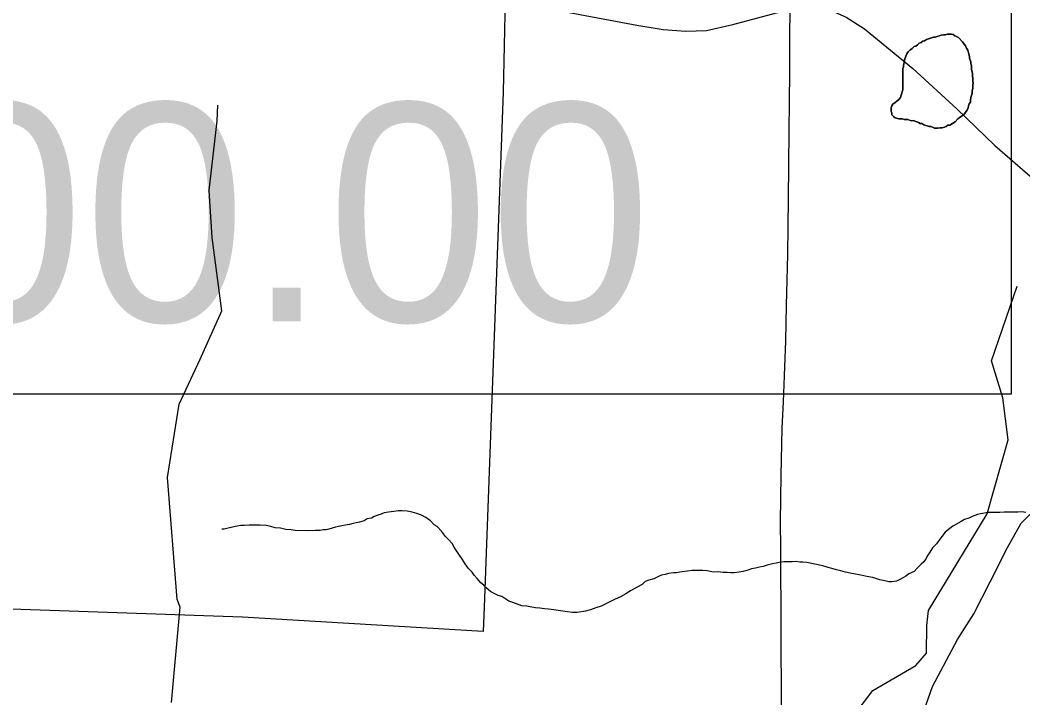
# Model space of a CAD drawing. Extents: x -6.1 to 38, y -7.7 to 22.
# Drawn here: x 7.096 to 7.74, y 15.345 to 15.78 of the extents above; entities that cross this region are included whole.
import ezdxf

# ---------------------------------------------------------------- set-up
doc = ezdxf.new("R2010")
doc.units = 0
for name, color, linetype in [('GM_X_Corporation', 7, 'Continuous'), ('GM_X_County_Road', 7, 'Continuous'), ('GM_X_Minor_Lake', 7, 'Continuous'), ('GM_X_Minor_River', 7, 'Continuous'), ('GM_X_State_Route', 7, 'Continuous'), ('GM_X_Township_Road', 7, 'Continuous'), ('SH_Text', 7, 'Continuous')]:
    doc.layers.add(name, color=color, linetype=linetype)

msp = doc.modelspace()

# ---------------------------------------------------------------- linework, layer by layer
at = {"layer": 'GM_X_Corporation'}
msp.add_lwpolyline([(7.42585, 16.36615), (7.42065, 16.21071), (7.41576, 16.06462), (7.41436, 15.88586), (7.40519, 15.79477), (7.4076, 15.79434), (7.40621, 15.73413), (7.39416, 15.40349), (7.39347, 15.38797), (7.23889, 15.39719), (7.03447, 15.40427)], dxfattribs=at)
at = {"layer": 'GM_X_County_Road'}
msp.add_lwpolyline([(7.58505, 15.32285), (7.58482, 15.40613), (7.58462, 15.42297), (7.58453, 15.44078), (7.58443, 15.45858), (7.58481, 15.48815), (7.58549, 15.51858), (7.58626, 15.53534), (7.58702, 15.55209), (7.58769, 15.57464), (7.58827, 15.5973), (7.58866, 15.61362), (7.58903, 15.62994), (7.58928, 15.64784), (7.58951, 15.66574), (7.58972, 15.68739), (7.58992, 15.70904), (7.5901, 15.728), (7.59028, 15.74696), (7.59043, 15.76803), (7.59057, 15.7891)], dxfattribs=at)
at = {"layer": 'GM_X_Minor_Lake'}
for points in [[(7.6941, 15.77143), (7.69135, 15.77142), (7.69021, 15.77104), (7.68907, 15.77104), (7.68755, 15.77065), (7.68641, 15.77027), (7.68489, 15.76988), (7.68375, 15.7695), (7.68261, 15.76949), (7.67806, 15.76796), (7.67692, 15.76719), (7.67578, 15.76681), (7.67465, 15.76604), (7.67351, 15.76566), (7.67237, 15.76452), (7.67123, 15.76375), (7.67009, 15.76337), (7.66896, 15.76222), (7.66744, 15.76108), (7.6663, 15.75994), (7.66555, 15.75879), (7.66479, 15.75727), (7.66404, 15.75499), (7.66404, 15.75384), (7.66329, 15.75156), (7.66329, 15.75042), (7.66291, 15.74928), (7.66292, 15.74586), (7.66295, 15.7356), (7.66182, 15.73217), (7.66144, 15.73065), (7.6603, 15.72951), (7.65917, 15.72836), (7.65803, 15.7276), (7.65651, 15.72645), (7.65575, 15.72531), (7.65538, 15.72417), (7.65539, 15.72189), (7.65577, 15.72075), (7.65577, 15.71961), (7.65691, 15.71847), (7.65806, 15.71772), (7.66034, 15.71696), (7.66262, 15.71697), (7.66376, 15.7166), (7.66604, 15.7166), (7.66832, 15.71585), (7.66946, 15.71586), (7.67288, 15.71473), (7.67402, 15.71397), (7.67516, 15.71397)], [(7.6941, 15.77143), (7.69515, 15.77106), (7.69629, 15.7703), (7.69743, 15.76993), (7.69857, 15.76917), (7.70123, 15.76652), (7.70238, 15.765), (7.70314, 15.76386), (7.7039, 15.76234), (7.70467, 15.76121), (7.70505, 15.75931), (7.70582, 15.75703), (7.70582, 15.75589), (7.70659, 15.75361), (7.70659, 15.75247), (7.70697, 15.75133), (7.70698, 15.74867), (7.70775, 15.74639), (7.70776, 15.74107), (7.70814, 15.73994), (7.70776, 15.73879), (7.70777, 15.73765), (7.70777, 15.73651), (7.7074, 15.73499), (7.7074, 15.73347), (7.70702, 15.73195), (7.70665, 15.73081), (7.70627, 15.7289), (7.70628, 15.72776), (7.70552, 15.72662), (7.70514, 15.72548), (7.70476, 15.72396), (7.70401, 15.72244), (7.7025, 15.72015), (7.70098, 15.719), (7.69984, 15.71824), (7.69832, 15.71709), (7.69643, 15.71519), (7.69302, 15.7129), (7.69188, 15.71289), (7.69074, 15.71213), (7.6896, 15.71174), (7.68808, 15.71136), (7.68694, 15.71135), (7.68543, 15.71097), (7.68315, 15.71096), (7.682, 15.71172), (7.68086, 15.71209), (7.67972, 15.71209), (7.6763, 15.71322), (7.67516, 15.71397), (7.67402, 15.71397), (7.67288, 15.71473), (7.66946, 15.71586), (7.66832, 15.71585), (7.66604, 15.7166), (7.66376, 15.7166), (7.66262, 15.71697), (7.66034, 15.71696), (7.65806, 15.71772), (7.65691, 15.71847), (7.65577, 15.71961), (7.65577, 15.72075), (7.65539, 15.72189), (7.65538, 15.72417), (7.65575, 15.72531), (7.65651, 15.72645), (7.65803, 15.7276), (7.65917, 15.72836), (7.6603, 15.72951), (7.66144, 15.73065), (7.66182, 15.73217), (7.66295, 15.7356), (7.66292, 15.74586), (7.66291, 15.74928), (7.66329, 15.75042), (7.66329, 15.75156), (7.66404, 15.75384), (7.66404, 15.75499), (7.66479, 15.75727), (7.66555, 15.75879), (7.6663, 15.75994), (7.66744, 15.76108), (7.66896, 15.76222), (7.67009, 15.76337), (7.67123, 15.76375), (7.67237, 15.76452), (7.67351, 15.76566), (7.67465, 15.76604), (7.67578, 15.76681), (7.67692, 15.76719), (7.67806, 15.76796), (7.68261, 15.76949), (7.68375, 15.7695), (7.68489, 15.76988), (7.68641, 15.77027), (7.68755, 15.77065), (7.68907, 15.77104), (7.69021, 15.77104), (7.69135, 15.77142), (7.6941, 15.77143)], [(7.67516, 15.71397), (7.6763, 15.71322), (7.67972, 15.71209), (7.68086, 15.71209), (7.682, 15.71172), (7.68315, 15.71096), (7.68543, 15.71097), (7.68694, 15.71135), (7.68808, 15.71136), (7.6896, 15.71174), (7.69074, 15.71213), (7.69188, 15.71289), (7.69302, 15.7129), (7.69643, 15.71519), (7.69832, 15.71709), (7.69984, 15.71824), (7.70098, 15.719), (7.7025, 15.72015), (7.70401, 15.72244), (7.70476, 15.72396), (7.70514, 15.72548), (7.70552, 15.72662), (7.70628, 15.72776), (7.70627, 15.7289), (7.70665, 15.73081), (7.70702, 15.73195), (7.7074, 15.73347), (7.7074, 15.73499), (7.70777, 15.73651), (7.70777, 15.73765), (7.70776, 15.73879), (7.70814, 15.73994), (7.70776, 15.74107), (7.70775, 15.74639), (7.70698, 15.74867), (7.70697, 15.75133), (7.70659, 15.75247), (7.70659, 15.75361), (7.70582, 15.75589), (7.70582, 15.75703), (7.70505, 15.75931), (7.70467, 15.76121), (7.7039, 15.76234), (7.70314, 15.76386), (7.70238, 15.765), (7.70123, 15.76652), (7.69857, 15.76917), (7.69743, 15.76993), (7.69629, 15.7703), (7.69515, 15.77106), (7.6941, 15.77143)]]:
    msp.add_lwpolyline(points, dxfattribs=at)
at = {"layer": 'GM_X_Minor_River'}
for points in [[(7.19339, 15.34245), (7.1989, 15.40349), (7.197, 15.40841), (7.19076, 15.48685), (7.1982, 15.53387), (7.21172, 15.5627), (7.22561, 15.59381), (7.21945, 15.64079), (7.21749, 15.67111), (7.22266, 15.71585), (7.22301, 15.72571)], [(7.63358, 15.33684), (7.64374, 15.35012), (7.67125, 15.36609), (7.67803, 15.37406), (7.67836, 15.39187), (7.67947, 15.40135), (7.71706, 15.46357), (7.73053, 15.51097), (7.72707, 15.53788), (7.71984, 15.56174), (7.73633, 15.60953)], [(7.53228, 15.42714), (7.52962, 15.42709), (7.52734, 15.42705), (7.52469, 15.42662), (7.52279, 15.42658), (7.51976, 15.42615), (7.51749, 15.42573), (7.51559, 15.42569), (7.51256, 15.42526), (7.5103, 15.42446), (7.50803, 15.42404), (7.50614, 15.42324), (7.50313, 15.42167), (7.49973, 15.42084), (7.49747, 15.42004), (7.4956, 15.41811), (7.49184, 15.41614), (7.48808, 15.41417), (7.48507, 15.41222), (7.48169, 15.41026), (7.4783, 15.40867), (7.46926, 15.40433), (7.46587, 15.40313), (7.46247, 15.40193), (7.45907, 15.4011), (7.45377, 15.40025), (7.45073, 15.40019), (7.44769, 15.40052), (7.44312, 15.4012), (7.43893, 15.40188), (7.4355, 15.4022), (7.43284, 15.40253), (7.4298, 15.40286), (7.42713, 15.40319), (7.4237, 15.40389), (7.42142, 15.40423), (7.41837, 15.40455), (7.41493, 15.40563), (7.41188, 15.40672), (7.40997, 15.40745), (7.40536, 15.4104), (7.40307, 15.41112), (7.4, 15.41259), (7.39808, 15.41369), (7.39538, 15.41593), (7.39383, 15.4178), (7.39191, 15.41929), (7.38958, 15.42191), (7.38764, 15.42415), (7.38647, 15.42604), (7.38376, 15.42865), (7.38142, 15.43203), (7.38024, 15.43429), (7.37596, 15.44029), (7.37479, 15.44217), (7.37361, 15.44443), (7.37128, 15.44705), (7.36935, 15.44892), (7.36663, 15.45229), (7.36392, 15.45529), (7.362, 15.45639), (7.35967, 15.45901), (7.3566, 15.46124), (7.35391, 15.46271), (7.35085, 15.4638), (7.3478, 15.4645), (7.34475, 15.46521), (7.34133, 15.46553), (7.33905, 15.46549), (7.33602, 15.46505), (7.33261, 15.46461), (7.32996, 15.46418), (7.32807, 15.46339), (7.32581, 15.46259), (7.32355, 15.46179), (7.32167, 15.46061), (7.31902, 15.46019), (7.31714, 15.45901), (7.31412, 15.45819), (7.31185, 15.45777), (7.30995, 15.45736), (7.30769, 15.45656), (7.30504, 15.45613), (7.30277, 15.45571), (7.3005, 15.45529), (7.29861, 15.45487), (7.29445, 15.45366), (7.29256, 15.45324), (7.29066, 15.45321), (7.28877, 15.45279), (7.28573, 15.45274), (7.28156, 15.45267), (7.27282, 15.45289), (7.27015, 15.45322), (7.26673, 15.45354), (7.2633, 15.45424), (7.25988, 15.45456), (7.25721, 15.45527), (7.25415, 15.45597), (7.25035, 15.45629), (7.24655, 15.45622)], [(7.742, 15.46436), (7.73934, 15.46469), (7.73668, 15.46465), (7.73441, 15.4646), (7.73175, 15.46456), (7.72795, 15.46449), (7.72529, 15.46444), (7.72301, 15.4644), (7.72036, 15.46435), (7.7177, 15.46431), (7.71278, 15.46346), (7.71089, 15.46304), (7.70749, 15.46184), (7.70523, 15.46066), (7.70259, 15.45985), (7.70033, 15.45867), (7.69695, 15.45671), (7.69507, 15.45553), (7.6932, 15.45398), (7.6902, 15.45164), (7.68723, 15.44817), (7.68464, 15.44432), (7.68203, 15.44161), (7.68018, 15.43892), (7.67907, 15.437), (7.67759, 15.43469), (7.67649, 15.43277), (7.67462, 15.43121), (7.67238, 15.42889), (7.67015, 15.42657), (7.66675, 15.42499), (7.66488, 15.42343), (7.66187, 15.42186), (7.65886, 15.42028), (7.65583, 15.41985), (7.65393, 15.41981), (7.65126, 15.42053), (7.64821, 15.42123), (7.64363, 15.42267), (7.63982, 15.42336), (7.63601, 15.42405), (7.63258, 15.42475), (7.62915, 15.42545), (7.6261, 15.42616), (7.62305, 15.42686), (7.62038, 15.42758), (7.61808, 15.42829), (7.61503, 15.429), (7.6116, 15.43008), (7.6013, 15.43218), (7.59864, 15.43251), (7.59674, 15.43247), (7.59446, 15.43281), (7.5918, 15.43276), (7.58914, 15.43272), (7.58649, 15.43267), (7.58383, 15.43224), (7.58156, 15.43182), (7.57929, 15.4314), (7.57589, 15.43058), (7.57325, 15.42977), (7.57097, 15.42935), (7.56833, 15.42854), (7.56568, 15.42811), (7.56342, 15.42731), (7.56039, 15.4265), (7.55774, 15.42607), (7.55471, 15.42564), (7.55243, 15.4256), (7.55015, 15.42594), (7.54749, 15.42589), (7.54407, 15.4262), (7.54141, 15.42616), (7.53913, 15.4265), (7.53722, 15.42684), (7.53455, 15.42718), (7.53228, 15.42714)], [(7.24655, 15.45622), (7.24314, 15.45616), (7.2401, 15.4561), (7.23782, 15.45606), (7.23555, 15.45564), (7.23064, 15.45441), (7.22723, 15.45359), (7.22572, 15.45356)]]:
    msp.add_lwpolyline(points, dxfattribs=at)
at = {"layer": 'GM_X_State_Route'}
msp.add_lwpolyline([(7.42852, 15.78914), (7.4452, 15.78586), (7.49218, 15.77708), (7.50913, 15.77442), (7.52363, 15.7732), (7.53691, 15.77381), (7.55386, 15.77769), (7.58176, 15.78502), (7.59226, 15.78729), (7.60554, 15.78811), (7.61738, 15.78627), (7.62658, 15.78239), (7.63822, 15.77483), (7.66927, 15.7493), (7.69777, 15.72327), (7.72196, 15.69987), (7.74607, 15.67904), (7.76056, 15.66944), (7.77446, 15.66188), (7.78949, 15.65581), (7.80015, 15.65081)], dxfattribs=at)
at = {"layer": 'GM_X_Township_Road'}
msp.add_lwpolyline([(7.67649, 15.33691), (7.68189, 15.35264), (7.69807, 15.38276), (7.70841, 15.3994), (7.71897, 15.41985), (7.73021, 15.44187), (7.73898, 15.4576), (7.75044, 15.46885), (7.75898, 15.47919), (7.7646, 15.50076), (7.7664, 15.51785), (7.76596, 15.52775), (7.76596, 15.55548), (7.76596, 15.57381), (7.76729, 15.58662), (7.77224, 15.6055), (7.77916, 15.62226), (7.78753, 15.63696), (7.80015, 15.65081)], dxfattribs=at)
at = {"layer": 'SH_Text'}
msp.add_lwpolyline([(5.89956, 16.20475), (7.73244, 16.20475), (7.73244, 15.54026), (5.89956, 15.54026)], close=True, dxfattribs=at)

# ---------------------------------------------------------------- texts
msp.add_text('STA. 308+00.00', height=0.1399997, dxfattribs=at).set_placement((6.14322, 15.58699))

doc.saveas('drawing.dxf')
